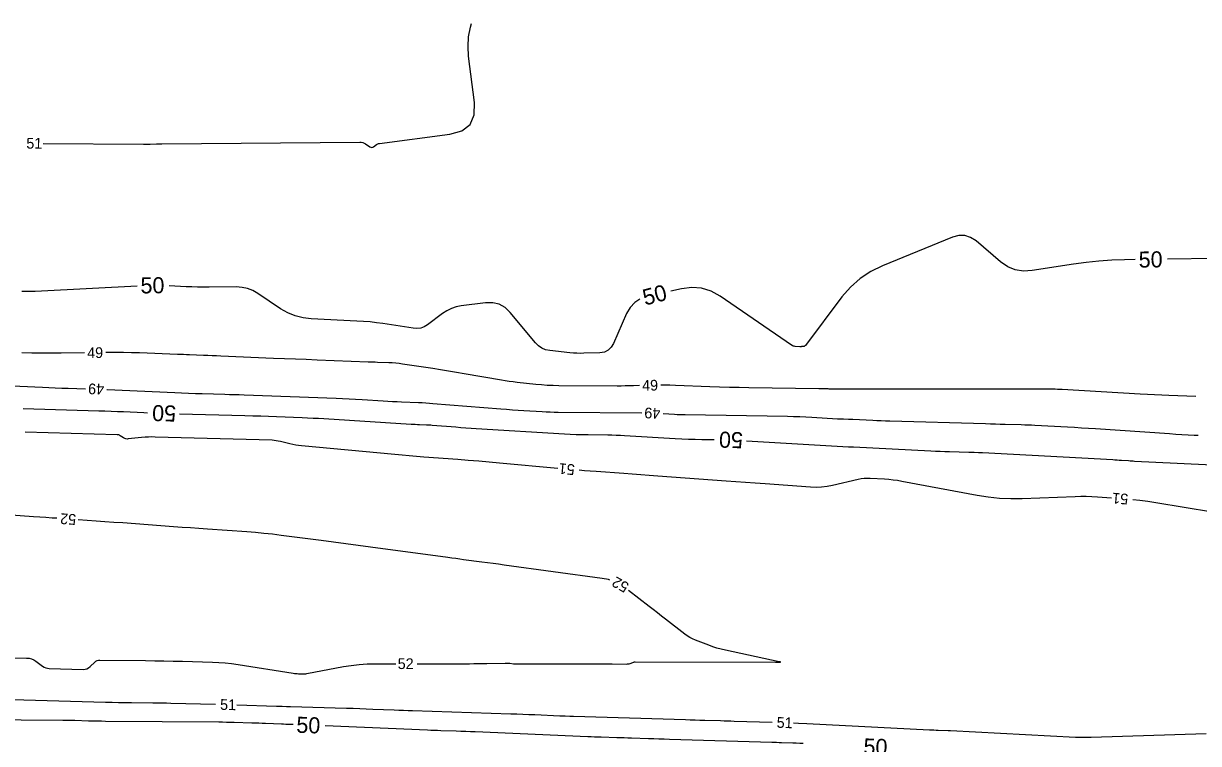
# Model space of a CAD drawing. Extents: x 2384780 to 2405861, y 547869 to 573706.
# Drawn here: x 2394814.9 to 2395034.3, y 552565.6 to 552700 of the extents above; entities that cross this region are included whole.
import ezdxf

# ---------------------------------------------------------------- set-up
doc = ezdxf.new("R2010")
doc.units = 0
doc.layers.add('Old_Level_60', color=7, linetype='Continuous')
doc.layers.add('Old_Level_61', color=7, linetype='Continuous')

msp = doc.modelspace()

# ---------------------------------------------------------------- linework, layer by layer
at = {"layer": 'Old_Level_60'}
for points in [[(2394818.57, 552677.632), (2394837.34025, 552677.45325), (2394837.64375, 552677.45275), (2394837.947, 552677.45675), (2394838.25025, 552677.46575), (2394838.5535, 552677.4795), (2394839.7695, 552677.54375), (2394839.86875, 552677.5475), (2394839.968, 552677.54875), (2394840.06725, 552677.54725), (2394840.16675, 552677.54325), (2394840.491, 552677.525), (2394840.5605, 552677.52175), (2394840.63025, 552677.5195), (2394840.69975, 552677.5185), (2394840.76925, 552677.5185), (2394877.70675, 552677.85925), (2394877.99925, 552677.84075), (2394878.27925, 552677.78), (2394878.5465, 552677.67675), (2394878.801, 552677.531), (2394879.612, 552676.986), (2394879.78475, 552676.8995), (2394879.95625, 552676.8735), (2394880.12625, 552676.90775), (2394880.29475, 552677.0025), (2394880.84275, 552677.41075), (2394880.96375, 552677.4895), (2394881.0915, 552677.55125), (2394881.22625, 552677.59575), (2394881.368, 552677.623), (2394894.5325, 552679.3195), (2394896.80025, 552679.94725), (2394898.32425, 552681.15), (2394899.10425, 552682.92775), (2394899.1405, 552685.2805), (2394898.044, 552693.9055), (2394897.9245, 552695.73925), (2394898.036, 552697.5435), (2394898.3785, 552699.3185), (2394898.604, 552700.005)], [(2394826.2775, 552638.51925), (2394821.95475, 552638.459), (2394820.1145, 552638.44525), (2394818.2745, 552638.456), (2394816.43475, 552638.49075), (2394814.59525, 552638.55)], [(2394929.92375, 552632.40325), (2394928.80425, 552632.36925), (2394928.04425, 552632.3495), (2394927.28425, 552632.33625), (2394926.52425, 552632.33), (2394925.764, 552632.33025), (2394914.86625, 552632.382), (2394913.7965, 552632.401), (2394912.72825, 552632.44825), (2394911.66175, 552632.52325), (2394910.59675, 552632.62625), (2394907.1205, 552633.009), (2394906.37625, 552633.09675), (2394905.63375, 552633.19575), (2394904.893, 552633.30625), (2394904.15375, 552633.42825), (2394897.22875, 552634.6245), (2394895.7545, 552634.87525), (2394894.27925, 552635.11775), (2394892.8025, 552635.35225), (2394891.3245, 552635.57875), (2394885.69225, 552636.426), (2394885.05725, 552636.5125), (2394884.4205, 552636.58125), (2394883.78225, 552636.63225), (2394883.142, 552636.6655), (2394881.0485, 552636.745), (2394880.59975, 552636.762), (2394880.15125, 552636.779), (2394879.7025, 552636.796), (2394879.254, 552636.81325), (2394869.7615, 552637.1735), (2394867.72725, 552637.25175), (2394865.69325, 552637.33175), (2394863.6595, 552637.4135), (2394861.6255, 552637.497), (2394851.77875, 552637.90625), (2394850.97175, 552637.93975), (2394850.165, 552637.9735), (2394849.358, 552638.007), (2394848.55125, 552638.0405), (2394845.9155, 552638.15), (2394845.3505, 552638.17325), (2394844.78575, 552638.196), (2394844.221, 552638.218), (2394843.656, 552638.23975), (2394836.59675, 552638.50675), (2394835.08375, 552638.55425), (2394833.57075, 552638.582), (2394832.0575, 552638.59025), (2394830.544, 552638.579), (2394830.27725, 552638.57525)], [(2394801.45975, 552632.86375), (2394818.44825, 552632.09), (2394819.6475, 552632.038), (2394820.847, 552631.99125), (2394822.04675, 552631.95), (2394823.2465, 552631.914), (2394826.48225, 552631.824)], [(2394830.47975, 552631.684), (2394830.525, 552631.682), (2394843.1605, 552631.10825), (2394844.44575, 552631.05275), (2394845.7315, 552631.003), (2394847.01725, 552630.95875), (2394848.30325, 552630.92), (2394852.50475, 552630.80325), (2394853.405, 552630.77725), (2394854.305, 552630.74875), (2394855.20525, 552630.718), (2394856.10525, 552630.685), (2394873.2705, 552630.03325), (2394874.48775, 552629.9835), (2394875.70475, 552629.92625), (2394876.92125, 552629.862), (2394878.1375, 552629.79025), (2394882.10975, 552629.5445), (2394882.961, 552629.49425), (2394883.81275, 552629.44925), (2394884.6645, 552629.40925), (2394885.5165, 552629.3745), (2394888.67375, 552629.2545), (2394889.35, 552629.22525), (2394890.026, 552629.18875), (2394890.7015, 552629.14525), (2394891.3765, 552629.0945), (2394904.08275, 552628.07175), (2394905.14225, 552627.989), (2394906.20225, 552627.91125), (2394907.2625, 552627.8385), (2394908.32325, 552627.7705), (2394911.78875, 552627.55725), (2394912.5315, 552627.5165), (2394913.27475, 552627.48525), (2394914.018, 552627.4635), (2394914.762, 552627.45125), (2394930.36075, 552627.298)], [(2395033.876, 552630.376), (2395028.8365, 552630.551), (2395027.491, 552630.602), (2395026.14575, 552630.66125), (2395024.801, 552630.72875), (2395023.45675, 552630.8045), (2395008.9125, 552631.66875), (2395008.477, 552631.6915), (2395008.0415, 552631.70775), (2395007.60575, 552631.7175), (2395007.16975, 552631.721), (2395005.7455, 552631.7215), (2395005.44025, 552631.72175), (2395005.135, 552631.722), (2395004.82975, 552631.7225), (2395004.5245, 552631.723), (2394992.2775, 552631.74675), (2394990.1155, 552631.7505), (2394987.95375, 552631.7535), (2394985.792, 552631.7555), (2394983.63025, 552631.7565), (2394976.05075, 552631.75875), (2394974.79625, 552631.75925), (2394973.54175, 552631.76025), (2394972.2875, 552631.7615), (2394971.033, 552631.7635), (2394965.617, 552631.772), (2394965.398, 552631.77275), (2394965.179, 552631.77425), (2394964.96, 552631.7765), (2394964.741, 552631.7795), (2394964.0255, 552631.79075), (2394963.87225, 552631.793), (2394963.719, 552631.7955), (2394963.5655, 552631.79775), (2394963.41225, 552631.80025), (2394950.3955, 552632.002), (2394948.56325, 552632.036), (2394946.731, 552632.081), (2394944.89925, 552632.137), (2394943.06775, 552632.20425), (2394936.69175, 552632.457), (2394935.6065, 552632.4905), (2394934.52125, 552632.505), (2394933.92225, 552632.5025)], [(2394934.3585, 552627.18075), (2394936.4865, 552627.056), (2394936.98225, 552627.0295), (2394937.478, 552627.0085), (2394937.974, 552626.99275), (2394938.47025, 552626.9825), (2394957.58275, 552626.686), (2394958.72725, 552626.662), (2394959.87125, 552626.62525), (2394961.01475, 552626.57575), (2394962.15775, 552626.51375), (2394966.91975, 552626.22875), (2394967.20525, 552626.21325), (2394967.49075, 552626.20075), (2394967.7765, 552626.19175), (2394968.06225, 552626.18575), (2394968.99625, 552626.17125), (2394969.19625, 552626.16725), (2394969.39625, 552626.1615), (2394969.59625, 552626.154), (2394969.79625, 552626.14475), (2394973.49925, 552625.95675), (2394974.293, 552625.9185), (2394975.08675, 552625.88475), (2394975.88075, 552625.8555), (2394976.67475, 552625.8305), (2394994.59225, 552625.31725), (2394995.50775, 552625.291), (2394996.4235, 552625.26475), (2394997.339, 552625.2385), (2394998.2545, 552625.21225), (2395001.2455, 552625.1265), (2395001.8865, 552625.10625), (2395002.527, 552625.08175), (2395003.1675, 552625.05325), (2395003.808, 552625.0205), (2395009.88375, 552624.692), (2395011.18575, 552624.6195), (2395012.48725, 552624.5425), (2395013.78875, 552624.46125), (2395015.08975, 552624.3755), (2395028.94775, 552623.43975), (2395030.09625, 552623.36475), (2395031.245, 552623.29525), (2395032.394, 552623.23075), (2395033.5435, 552623.1715), (2395034.25875, 552623.13625)], [(2394914.72125, 552616.9575), (2394903.805, 552617.93775), (2394901.8625, 552618.10925), (2394899.9195, 552618.27425), (2394897.976, 552618.433), (2394896.032, 552618.5855), (2394889.68075, 552619.07375), (2394888.32, 552619.181), (2394886.95975, 552619.2935), (2394885.59975, 552619.41125), (2394884.24025, 552619.534), (2394866.84625, 552621.14075), (2394866.2915, 552621.20325), (2394865.7405, 552621.2875), (2394865.19325, 552621.39375), (2394864.64975, 552621.52175), (2394862.88075, 552621.976), (2394862.5, 552622.0625), (2394862.1165, 552622.1275), (2394861.72975, 552622.171), (2394861.34, 552622.19275), (2394839.5095, 552622.80975), (2394838.87225, 552622.817), (2394838.23575, 552622.80275), (2394837.6, 552622.76725), (2394836.96525, 552622.71), (2394834.46675, 552622.44275), (2394834.24025, 552622.43675), (2394834.0225, 552622.46875), (2394833.81375, 552622.53825), (2394833.61425, 552622.6455), (2394832.9765, 552623.05725), (2394832.8365, 552623.13525), (2394832.69025, 552623.192), (2394832.53725, 552623.228), (2394832.378, 552623.243), (2394815.24625, 552623.724)], [(2395018.09225, 552611.416), (2395015.50075, 552611.59825), (2395014.4505, 552611.65775), (2395013.3995, 552611.68875), (2395012.34825, 552611.691), (2395011.2965, 552611.66475), (2395001.40675, 552611.28325), (2394999.29175, 552611.26025), (2394997.18525, 552611.355), (2394995.0875, 552611.5675), (2394992.9985, 552611.8975), (2394978.91375, 552614.52575), (2394978.11225, 552614.66225), (2394977.308, 552614.77325), (2394976.5005, 552614.85875), (2394975.68975, 552614.919), (2394973.03675, 552615.074), (2394972.46975, 552615.087), (2394971.9065, 552615.05925), (2394971.3465, 552614.99125), (2394970.79, 552614.88275), (2394966.0205, 552613.776), (2394964.9955, 552613.578), (2394963.96425, 552613.458), (2394962.92675, 552613.41625), (2394961.88325, 552613.4525), (2394953.39725, 552614.06375), (2394951.57875, 552614.195), (2394949.76025, 552614.32675), (2394947.94175, 552614.459), (2394946.1235, 552614.5915), (2394933.34375, 552615.52625), (2394931.76375, 552615.6415), (2394930.184, 552615.75625), (2394928.604, 552615.87075), (2394927.024, 552615.9845), (2394921.863, 552616.35575), (2394920.75725, 552616.43775), (2394919.65175, 552616.52475), (2394918.7055, 552616.60325)], [(2395036.978, 552608.7745), (2395026.3685, 552610.547), (2395024.88325, 552610.777), (2395023.3935, 552610.9715), (2395022.0805, 552611.111)], [(2394821.113, 552607.6295), (2394820.2665, 552607.68875), (2394819.11, 552607.77125), (2394817.9535, 552607.855), (2394816.797, 552607.94025), (2394800.17825, 552609.1765)], [(2394924.41625, 552596.1025), (2394924.15325, 552596.1925), (2394922.987, 552596.4265), (2394904.69125, 552598.9015), (2394903.6475, 552599.04225), (2394902.6035, 552599.18225), (2394901.5595, 552599.3215), (2394900.5155, 552599.46), (2394897.10425, 552599.91075), (2394896.3735, 552600.0075), (2394895.6425, 552600.10475), (2394894.91175, 552600.2025), (2394894.181, 552600.3005), (2394879.6965, 552602.2495), (2394877.40425, 552602.557), (2394875.112, 552602.86275), (2394872.81925, 552603.167), (2394870.52625, 552603.46925), (2394863.03575, 552604.4545), (2394861.42925, 552604.653), (2394859.8205, 552604.82675), (2394858.20925, 552604.9755), (2394856.59525, 552605.0995), (2394849.2465, 552605.60625), (2394847.672, 552605.716), (2394846.0975, 552605.8275), (2394844.523, 552605.941), (2394842.94875, 552606.05625), (2394833.43025, 552606.76), (2394831.77825, 552606.88125), (2394830.126, 552607.0005), (2394828.47375, 552607.118), (2394826.82125, 552607.2335), (2394825.1035, 552607.35275)], [(2394888.424, 552580.49725), (2394898.1805, 552580.49775), (2394899.003, 552580.5), (2394899.8255, 552580.50625), (2394900.64775, 552580.51675), (2394901.47025, 552580.5315), (2394904.87325, 552580.60075), (2394905.09025, 552580.60175), (2394905.307, 552580.59525), (2394905.5235, 552580.58175), (2394905.7395, 552580.56075), (2394906.44475, 552580.48075), (2394906.596, 552580.466), (2394906.7475, 552580.45525), (2394906.89925, 552580.449), (2394907.05125, 552580.447), (2394922.29125, 552580.4615), (2394922.93625, 552580.4615), (2394923.58125, 552580.46025), (2394924.22625, 552580.45775), (2394924.87125, 552580.454), (2394927.553, 552580.4355), (2394927.71575, 552580.44175), (2394927.876, 552580.4625), (2394928.0335, 552580.49775), (2394928.1885, 552580.54775), (2394928.69075, 552580.7345), (2394928.79925, 552580.7695), (2394928.9095, 552580.7945), (2394929.0215, 552580.80925), (2394929.1355, 552580.81425), (2394955.3595, 552580.794), (2394955.366, 552580.79375), (2394955.37225, 552580.79325), (2394955.37875, 552580.792), (2394955.385, 552580.79025), (2394955.4055, 552580.78425), (2394955.41, 552580.783), (2394955.41425, 552580.78225), (2394955.41875, 552580.78175), (2394955.4235, 552580.7815), (2394955.46225, 552580.7815), (2394955.4705, 552580.7815), (2394955.47875, 552580.7815), (2394955.487, 552580.7815), (2394955.49525, 552580.7815), (2394955.6105, 552580.783), (2394955.63525, 552580.78325), (2394955.66, 552580.78375), (2394955.6845, 552580.784), (2394955.70925, 552580.7845), (2394956.2625, 552580.79225), (2394956.28975, 552580.794), (2394956.2995, 552580.798), (2394956.29125, 552580.8045), (2394956.26525, 552580.8135), (2394956.15125, 552580.84625), (2394956.12675, 552580.85325), (2394956.10225, 552580.8595), (2394956.0775, 552580.8655), (2394956.05275, 552580.871), (2394945.99, 552583.0075), (2394945.19575, 552583.193), (2394944.41075, 552583.40975), (2394943.635, 552583.65775), (2394942.86875, 552583.93725), (2394940.3805, 552584.90125), (2394939.8575, 552585.12575), (2394939.35475, 552585.38625), (2394938.87225, 552585.6825), (2394938.41, 552586.0145), (2394934.82075, 552588.7935), (2394934.05175, 552589.389), (2394933.2825, 552589.98425), (2394932.5135, 552590.57975), (2394931.74425, 552591.17525), (2394927.88325, 552594.1645)], [(2394799.83, 552581.73875), (2394815.47975, 552581.55), (2394815.9485, 552581.5095), (2394816.394, 552581.39875), (2394816.816, 552581.21825), (2394817.2145, 552580.968), (2394818.478, 552580.03625), (2394818.757, 552579.86025), (2394819.05225, 552579.73175), (2394819.364, 552579.651), (2394819.692, 552579.6175), (2394826.03725, 552579.43425), (2394826.4035, 552579.458), (2394826.743, 552579.5505), (2394827.05525, 552579.712), (2394827.34075, 552579.9425), (2394828.22975, 552580.8085), (2394828.4295, 552580.97025), (2394828.64825, 552581.08525), (2394828.886, 552581.153), (2394829.1425, 552581.17375), (2394837.70525, 552581.08025), (2394839.4235, 552581.0575), (2394841.1415, 552581.02675), (2394842.8595, 552580.988), (2394844.57725, 552580.941), (2394850.18825, 552580.775), (2394851.389, 552580.72075), (2394852.586, 552580.62875), (2394853.77975, 552580.499), (2394854.97, 552580.33175), (2394865.2835, 552578.7165), (2394865.53575, 552578.681), (2394865.789, 552578.6535), (2394866.04275, 552578.63425), (2394866.29725, 552578.62275), (2394867.13, 552578.59875), (2394867.30825, 552578.59825), (2394867.4855, 552578.6075), (2394867.662, 552578.62625), (2394867.83775, 552578.6545), (2394874.66, 552579.944), (2394876.12525, 552580.18575), (2394877.59675, 552580.3585), (2394879.07475, 552580.462), (2394880.5595, 552580.49675), (2394884.424, 552580.497)], [(2394812.81275, 552573.81325), (2394830.23325, 552573.3255), (2394831.447, 552573.2945), (2394832.66075, 552573.2695), (2394833.87475, 552573.25075), (2394835.08875, 552573.23775), (2394839.05475, 552573.2055), (2394839.9045, 552573.1965), (2394840.75425, 552573.18325), (2394841.604, 552573.166), (2394842.45375, 552573.14425), (2394850.76525, 552572.912)], [(2394854.76375, 552572.80025), (2394862.18725, 552572.593), (2394862.44275, 552572.58525), (2394862.698, 552572.57675), (2394862.9535, 552572.56725), (2394863.20875, 552572.55675), (2394864.0425, 552572.52075), (2394864.22125, 552572.5135), (2394864.4, 552572.50675), (2394864.57875, 552572.50075), (2394864.7575, 552572.4955), (2394875.24925, 552572.20225), (2394876.4745, 552572.16575), (2394877.69975, 552572.1245), (2394878.92475, 552572.07875), (2394880.1495, 552572.02825), (2394884.15025, 552571.856), (2394885.00775, 552571.82025), (2394885.865, 552571.78725), (2394886.72275, 552571.75675), (2394887.58025, 552571.72875), (2394905.92225, 552571.158), (2394907.0365, 552571.12175), (2394908.1505, 552571.082), (2394909.2645, 552571.039), (2394910.37825, 552570.9925), (2394915.063, 552570.79025), (2394915.3195, 552570.7795), (2394915.576, 552570.76975), (2394915.83275, 552570.7605), (2394916.08925, 552570.75225), (2394916.92775, 552570.7265), (2394917.1075, 552570.721), (2394917.287, 552570.7155), (2394917.46675, 552570.71), (2394917.6465, 552570.7045), (2394938.5175, 552570.0645), (2394939.423, 552570.03675), (2394940.3285, 552570.009), (2394941.23425, 552569.981), (2394942.13975, 552569.95325), (2394945.098, 552569.86225), (2394945.732, 552569.84275), (2394946.366, 552569.82325), (2394946.99975, 552569.80375), (2394947.63375, 552569.78425), (2394954.7105, 552569.56725)], [(2394958.70775, 552569.422), (2394959.65775, 552569.38125), (2394961.22525, 552569.3065), (2394984.09775, 552568.16), (2394984.5115, 552568.14025), (2394984.92525, 552568.12225), (2394985.33925, 552568.106), (2394985.753, 552568.0915), (2394987.60175, 552568.031), (2394987.64325, 552568.02975), (2394987.685, 552568.0285), (2394987.7265, 552568.0275), (2394987.768, 552568.02675), (2394987.904, 552568.024), (2394987.933, 552568.02325), (2394987.962, 552568.02225), (2394987.99125, 552568.02125), (2394988.02025, 552568.01975), (2395011.39125, 552566.79725), (2395011.42475, 552566.7955), (2395011.4585, 552566.79425), (2395011.492, 552566.793), (2395011.52575, 552566.79225), (2395011.6355, 552566.78975), (2395011.659, 552566.78925), (2395011.6825, 552566.78875), (2395011.706, 552566.7885), (2395011.72975, 552566.788), (2395013.1055, 552566.7665), (2395013.40025, 552566.7635), (2395013.695, 552566.764), (2395013.98975, 552566.76825), (2395014.2845, 552566.77575), (2395035.7785, 552567.44975)]]:
    msp.add_lwpolyline(points, dxfattribs=at)
at = {"layer": 'Old_Level_61'}
for points in [[(2395022.5405, 552655.92075), (2395020.54025, 552655.8935), (2395018.146, 552655.81825), (2395015.75875, 552655.6585), (2395013.37875, 552655.41375), (2395011.00625, 552655.08425), (2395003.267, 552653.869), (2395001.656, 552653.777), (2395000.13925, 552654.02125), (2394998.717, 552654.602), (2394997.38925, 552655.51925), (2394992.7955, 552659.4135), (2394991.78475, 552660.083), (2394990.721, 552660.42225), (2394989.60475, 552660.43125), (2394988.43575, 552660.11025), (2394975.3295, 552654.7805), (2394973.13475, 552653.71625), (2394971.141, 552652.391), (2394969.348, 552650.80425), (2394967.75625, 552648.956), (2394960.9285, 552639.897), (2394960.857, 552639.8195), (2394960.77475, 552639.76175), (2394960.68175, 552639.72375), (2394960.57775, 552639.70575), (2394960.2205, 552639.6795), (2394960.144, 552639.675), (2394960.0675, 552639.67325), (2394959.99075, 552639.67375), (2394959.91425, 552639.67675), (2394959.02675, 552639.727), (2394958.8405, 552639.75), (2394958.66275, 552639.797), (2394958.49325, 552639.8685), (2394958.332, 552639.964), (2394944.9985, 552649.114), (2394943.30925, 552650.05), (2394941.5445, 552650.59175), (2394939.7045, 552650.73875), (2394937.78925, 552650.4915), (2394935.8225, 552650.04375)], [(2395037.4405, 552656.124), (2395028.54, 552656.0025)], [(2394836.1265, 552650.99975), (2394818.3005, 552650.05725), (2394817.05775, 552650.00125), (2394815.8145, 552649.96475), (2394814.57075, 552649.9475)], [(2394930.02825, 552648.53375), (2394929.077, 552647.93025), (2394928.21225, 552647.011), (2394927.5485, 552645.8485), (2394925.1135, 552640.29575), (2394924.67475, 552639.55375), (2394924.09825, 552639.01475), (2394923.38425, 552638.67875), (2394922.53275, 552638.54575), (2394919.52575, 552638.44275), (2394918.88175, 552638.432), (2394918.23875, 552638.44425), (2394917.5965, 552638.479), (2394916.955, 552638.5365), (2394913.1825, 552638.94225), (2394912.41025, 552639.0965), (2394911.71025, 552639.38525), (2394911.08225, 552639.80875), (2394910.5265, 552640.36675), (2394905.79475, 552646.06025), (2394904.8355, 552646.9825), (2394903.75275, 552647.59), (2394902.54625, 552647.88275), (2394901.21575, 552647.86075), (2394896.668, 552647.2745), (2394895.71675, 552647.09125), (2394894.812, 552646.79275), (2394893.954, 552646.37875), (2394893.14275, 552645.8495), (2394890.34925, 552643.76925), (2394889.73325, 552643.3935), (2394889.0825, 552643.15775), (2394888.39725, 552643.06225), (2394887.677, 552643.10675), (2394882.0445, 552643.9815), (2394880.836, 552644.1525), (2394879.624, 552644.29075), (2394878.40875, 552644.39575), (2394877.19025, 552644.468), (2394868.6605, 552644.85775), (2394867.12625, 552645.02975), (2394865.6585, 552645.40275), (2394864.257, 552645.9765), (2394862.92175, 552646.7515), (2394858.668, 552649.61075), (2394857.73325, 552650.1455), (2394856.75175, 552650.52475), (2394855.7235, 552650.748), (2394854.64875, 552650.81575), (2394849.59125, 552650.76925), (2394848.50775, 552650.768), (2394847.4245, 552650.78425), (2394846.34175, 552650.81825), (2394845.2595, 552650.87), (2394842.12125, 552651.04525)], [(2394814.876, 552628.11075), (2394828.9585, 552627.719), (2394830.1185, 552627.68425), (2394831.27825, 552627.64425), (2394832.43775, 552627.59925), (2394833.59725, 552627.54925), (2394837.38425, 552627.37725), (2394838.0445, 552627.34875)], [(2394844.04175, 552627.1635), (2394856.27075, 552626.82375), (2394857.737, 552626.781), (2394859.20325, 552626.73475), (2394860.66925, 552626.6845), (2394862.13525, 552626.63075), (2394866.924, 552626.449), (2394867.95, 552626.407), (2394868.97575, 552626.35875), (2394870.001, 552626.3045), (2394871.02625, 552626.24425), (2394887.28325, 552625.23825), (2394887.67725, 552625.215), (2394888.0715, 552625.194), (2394888.46575, 552625.1755), (2394888.86025, 552625.1595), (2394890.149, 552625.1105), (2394890.425, 552625.0985), (2394890.70075, 552625.08375), (2394890.9765, 552625.066), (2394891.252, 552625.04525), (2394895.65775, 552624.6905), (2394896.602, 552624.61675), (2394897.54675, 552624.5475), (2394898.4915, 552624.4825), (2394899.43675, 552624.42225), (2394915.9175, 552623.408), (2394917.03275, 552623.3465), (2394918.14875, 552623.2995), (2394919.265, 552623.267), (2394920.382, 552623.24875), (2394924.03125, 552623.213), (2394924.81325, 552623.2005), (2394925.59475, 552623.1785), (2394926.37575, 552623.147), (2394927.15675, 552623.106), (2394936.64125, 552622.55025), (2394937.8745, 552622.4845), (2394939.108, 552622.43225), (2394940.342, 552622.393), (2394941.5765, 552622.36725), (2394943.90825, 552622.33125)], [(2394949.90375, 552622.1245), (2394968.955, 552620.984), (2394969.053, 552620.97875), (2394969.15075, 552620.9745), (2394969.24875, 552620.9715), (2394969.34675, 552620.96925), (2394969.667, 552620.9645), (2394969.7355, 552620.963), (2394969.80425, 552620.961), (2394969.87275, 552620.9585), (2394969.94125, 552620.95525), (2394984.3365, 552620.2245), (2394985.21575, 552620.18225), (2394986.0955, 552620.145), (2394986.97525, 552620.1125), (2394987.85525, 552620.08475), (2394991.45875, 552619.9815), (2394991.7105, 552619.9745), (2394991.96225, 552619.96725), (2394992.214, 552619.96), (2394992.46575, 552619.95275), (2394993.28825, 552619.92925), (2394993.4645, 552619.9235), (2394993.64075, 552619.91675), (2394993.81675, 552619.909), (2394993.99275, 552619.9), (2395018.33525, 552618.584), (2395018.74075, 552618.5615), (2395019.146, 552618.5375), (2395019.5515, 552618.512), (2395019.9565, 552618.4855), (2395021.28025, 552618.396), (2395021.564, 552618.3775), (2395021.84775, 552618.36025), (2395022.1315, 552618.3445), (2395022.4155, 552618.32975), (2395039.6505, 552617.48125)], [(2394865.2405, 552569.1215), (2394864.63475, 552569.1385), (2394864.25325, 552569.14975), (2394863.87175, 552569.1625), (2394863.49025, 552569.17675), (2394863.10875, 552569.1925), (2394860.1145, 552569.32125), (2394859.47275, 552569.34775), (2394858.831, 552569.3715), (2394858.189, 552569.39325), (2394857.547, 552569.41225), (2394854.22225, 552569.50525), (2394853.50975, 552569.52325), (2394852.79725, 552569.538), (2394852.0845, 552569.549), (2394851.37175, 552569.5565), (2394830.24375, 552569.728), (2394829.44975, 552569.7365), (2394828.65575, 552569.749), (2394827.86175, 552569.76525), (2394827.06775, 552569.7855), (2394824.47475, 552569.858), (2394823.919, 552569.87225), (2394823.36325, 552569.8835), (2394822.8075, 552569.892), (2394822.2515, 552569.8975), (2394798.88725, 552570.072)], [(2394960.51575, 552565.58625), (2394959.8685, 552565.614), (2394959.221, 552565.6385), (2394958.5735, 552565.66), (2394956.458, 552565.72475), (2394956.00475, 552565.73875), (2394955.5515, 552565.7525), (2394955.09825, 552565.7665), (2394954.645, 552565.7805), (2394935.53275, 552566.36875), (2394934.5605, 552566.39875), (2394933.5885, 552566.4285), (2394932.61625, 552566.4585), (2394931.64425, 552566.48825), (2394928.4685, 552566.5855), (2394927.788, 552566.6065), (2394927.1075, 552566.62725), (2394926.427, 552566.64825), (2394925.7465, 552566.66925), (2394922.81625, 552566.7595), (2394922.18825, 552566.77975), (2394921.5605, 552566.802), (2394920.93275, 552566.82625), (2394920.305, 552566.85225), (2394899.258, 552567.761), (2394898.37325, 552567.79775), (2394897.488, 552567.832), (2394896.603, 552567.8635), (2394895.71775, 552567.8925), (2394892.82575, 552567.9825), (2394892.20625, 552568.00275), (2394891.5865, 552568.02475), (2394890.967, 552568.04875), (2394890.3475, 552568.0745), (2394871.23625, 552568.8975)]]:
    msp.add_lwpolyline(points, dxfattribs=at)

# ---------------------------------------------------------------- texts
at = {"layer": 'Old_Level_60'}
for s, rotation, p in [('51', 359.4538139, (2394815.427, 552676.662)), ('49', 0.8001972, (2394826.81125, 552637.52675)), ('49', 177.9938583, (2394829.99575, 552632.711)), ('49', 1.4221306, (2394930.46775, 552631.4275)), ('49', 178.3186139, (2394933.86925, 552628.2245)), ('51', 174.9188944, (2394917.931, 552617.67425)), ('51', 175.6279639, (2395021.29425, 552612.18625)), ('52', 176.0302111, (2394824.80325, 552608.37575)), ('52', 150.7972889, (2394928.16175, 552595.39575)), ('52', 0.0037472, (2394884.79425, 552579.497)), ('51', 358.3994806, (2394851.60325, 552571.88825)), ('51', 357.9180389, (2394955.54, 552568.54275))]:
    msp.add_text(s, height=2, rotation=rotation, dxfattribs=at).set_placement(p)
at = {"layer": 'Old_Level_61'}
for rotation, p in [(0.7812444, (2395023.199, 552654.4295)), (0.4345417, (2394836.77275, 552649.61475)), (14.6060806, (2394930.99, 552647.33075)), (178.2320194, (2394843.45, 552628.6735)), (178.0251722, (2394949.31975, 552623.69025)), (357.8605417, (2394865.82275, 552567.615)), (358.0925278, (2394971.749, 552563.56025))]:
    msp.add_text('50', height=3, rotation=rotation, dxfattribs=at).set_placement(p)

doc.saveas('drawing.dxf')
